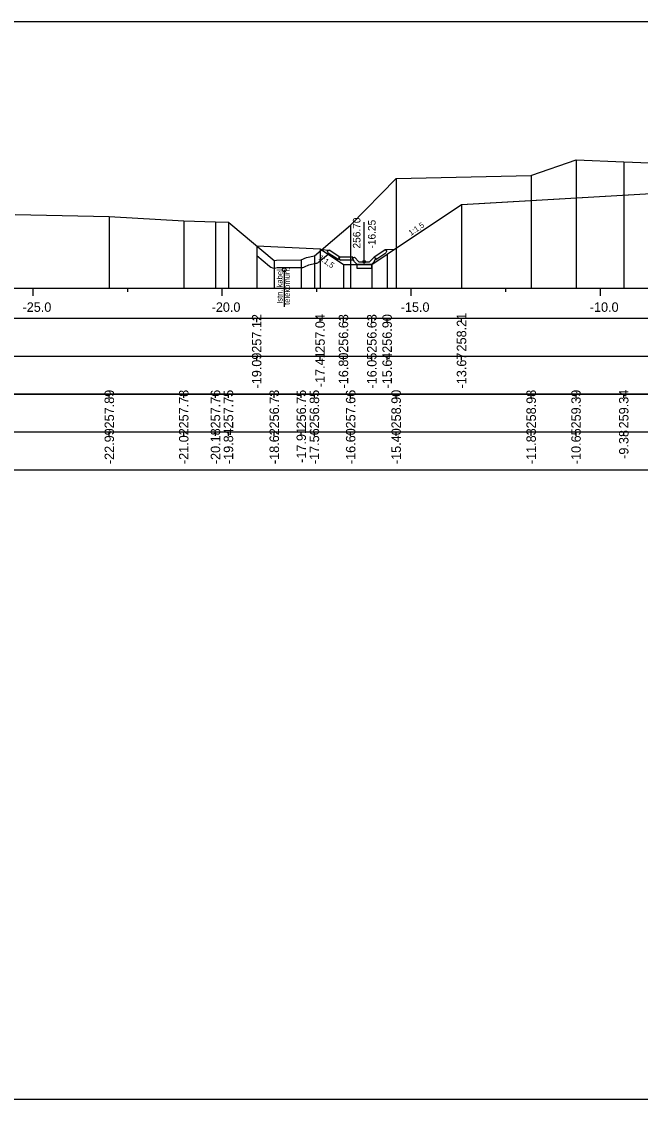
# Model space of a CAD drawing. Extents: x 6516023 to 6560129, y 5513077 to 5529206.
# Drawn here: x 6516537.16 to 6516553.52, y 5514518.16 to 5514546.66 of the extents above; entities that cross this region are included whole.
import ezdxf

# ---------------------------------------------------------------- set-up
doc = ezdxf.new("R2010")
doc.units = 0
for name, color, linetype in [('IR_default', 7, 'Continuous'), ('TOR_PRZEK_P-kable', 7, 'Continuous'), ('TOR_PRZEK_P-odwodnienie', 7, 'Continuous'), ('TOR_PRZEK_P-opisy', 7, 'Continuous'), ('TOR_PRZEK_P-schodkowanie+wymiana', 7, 'Continuous'), ('TOR_PRZEK_P-tabelka istniejace', 7, 'Continuous'), ('TOR_PRZEK_P-tabelka projektowane', 7, 'Continuous'), ('TOR_PRZEK_P-teren istniejacy', 7, 'Continuous'), ('TOR_PRZEK_P-uklad odniesienia', 7, 'Continuous'), ('TOR_PRZEK_P-warstwa ochronna II', 7, 'Continuous'), ('TOR_RAMKI-ramka+tabelka 1', 7, 'Continuous')]:
    doc.layers.add(name, color=color, linetype=linetype)

msp = doc.modelspace()

# ---------------------------------------------------------------- linework, layer by layer
at = {"layer": 'IR_default'}
msp.add_lwpolyline([(6516543.374, 5514540.728), (6516545.049, 5514540.648), (6516545.668, 5514540.236), (6516545.67, 5514540.236), (6516546.418, 5514540.236), (6516546.419, 5514540.237), (6516546.823, 5514540.506), (6516546.828, 5514540.51), (6516548.79, 5514541.818), (6516548.803, 5514541.818), (6516554.112, 5514542.13)], dxfattribs=at)
at = {"layer": 'TOR_PRZEK_P-kable'}
msp.add_line((6516544.101, 5514540.091), (6516544.101, 5514539.117), dxfattribs=at)
msp.add_circle((6516544.101, 5514540.091), 0.05, dxfattribs=at)
at = {"layer": 'TOR_PRZEK_P-odwodnienie'}
for p, q in [((6516546.218, 5514540.306), (6516546.218, 5514541.35)), ((6516545.526, 5514540.362), (6516545.265, 5514540.536)), ((6516545.571, 5514540.428), (6516545.29, 5514540.615)), ((6516546.482, 5514540.432), (6516546.763, 5514540.619)), ((6516546.527, 5514540.365), (6516546.788, 5514540.54)), ((6516545.537, 5514540.378), (6516545.526, 5514540.362)), ((6516545.571, 5514540.428), (6516545.562, 5514540.416)), ((6516545.916, 5514540.426), (6516545.579, 5514540.426)), ((6516545.916, 5514540.346), (6516545.602, 5514540.346)), ((6516545.91, 5514540.401), (6516545.958, 5514540.425)), ((6516545.916, 5514540.426), (6516545.916, 5514540.411)), ((6516545.916, 5514540.366), (6516545.916, 5514540.346)), ((6516546.078, 5514540.306), (6516545.958, 5514540.425)), ((6516546.078, 5514540.306), (6516546.358, 5514540.306)), ((6516546.358, 5514540.306), (6516546.478, 5514540.425)), ((6516546.478, 5514540.425), (6516546.525, 5514540.401)), ((6516546.482, 5514540.432), (6516546.491, 5514540.419)), ((6516546.515, 5514540.382), (6516546.527, 5514540.365)), ((6516546.028, 5514540.236), (6516546.408, 5514540.236))]:
    msp.add_line(p, q, dxfattribs=at)
for points in [[(6516545.085, 5514540.625), (6516545.29, 5514540.615)], [(6516545.24, 5514540.588), (6516545.29, 5514540.615)], [(6516545.24, 5514540.588), (6516545.265, 5514540.536)], [(6516547.009, 5514540.631), (6516546.763, 5514540.619)], [(6516546.813, 5514540.592), (6516546.763, 5514540.619)], [(6516546.813, 5514540.592), (6516546.788, 5514540.54)], [(6516545.562, 5514540.416), (6516545.527, 5514540.397)], [(6516545.527, 5514540.397), (6516545.537, 5514540.378)], [(6516545.552, 5514540.376), (6516545.579, 5514540.426)], [(6516545.552, 5514540.376), (6516545.602, 5514540.346)], [(6516545.916, 5514540.411), (6516545.897, 5514540.376)], [(6516545.897, 5514540.376), (6516545.916, 5514540.366)], [(6516545.958, 5514540.306), (6516545.91, 5514540.401)], [(6516546.028, 5514540.236), (6516545.958, 5514540.306)], [(6516546.408, 5514540.236), (6516546.478, 5514540.306)], [(6516546.478, 5514540.306), (6516546.525, 5514540.401)], [(6516546.491, 5514540.419), (6516546.526, 5514540.401)], [(6516546.526, 5514540.401), (6516546.515, 5514540.382)], [(6516545.668, 5514540.236), (6516545.667, 5514540.237), (6516545.668, 5514540.236), (6516545.667, 5514540.236), (6516545.668, 5514540.236), (6516545.668, 5514540.236), (6516545.668, 5514540.236), (6516545.668, 5514540.237)], [(6516546.418, 5514540.236), (6516546.018, 5514540.236), (6516546.018, 5514540.136), (6516546.418, 5514540.136), (6516546.418, 5514540.236)], [(6516546.418, 5514540.236), (6516546.417, 5514540.237), (6516546.418, 5514540.236), (6516546.417, 5514540.236), (6516546.418, 5514540.236), (6516546.418, 5514540.236), (6516546.418, 5514540.236), (6516546.418, 5514540.237)]]:
    msp.add_lwpolyline(points, dxfattribs=at)
msp.add_circle((6516546.218, 5514540.306), 0.035, dxfattribs=at)
at = {"layer": 'TOR_PRZEK_P-schodkowanie+wymiana'}
for p, q in [((6516543.374, 5514540.467), (6516543.711, 5514540.185)), ((6516545.029, 5514540.308), (6516545.264, 5514540.505))]:
    msp.add_line(p, q, dxfattribs=at)
for points in [[(6516544.637, 5514540.171), (6516544.755, 5514540.226), (6516544.941, 5514540.265)], [(6516543.883, 5514540.143), (6516543.917, 5514540.151), (6516544.553, 5514540.152)]]:
    msp.add_lwpolyline(points, dxfattribs=at)
for centre, start, end in [((6516544.9, 5514540.46), 281.804, 310.1625), ((6516543.839, 5514540.338), 230.0798, 282.7959), ((6516544.553, 5514540.352), 270.1288, 294.9421)]:
    msp.add_arc(centre, 0.2, start, end, dxfattribs=at)
at = {"layer": 'TOR_PRZEK_P-tabelka istniejace'}
for p, q in [((6516539.477, 5514536.706), (6516539.477, 5514536.806)), ((6516541.445, 5514536.706), (6516541.445, 5514536.806)), ((6516542.284, 5514536.706), (6516542.284, 5514536.806)), ((6516542.627, 5514536.706), (6516542.627, 5514536.806)), ((6516543.839, 5514536.706), (6516543.839, 5514536.806)), ((6516544.553, 5514536.706), (6516544.553, 5514536.806)), ((6516544.9, 5514536.706), (6516544.9, 5514536.806)), ((6516545.859, 5514536.706), (6516545.859, 5514536.806)), ((6516547.062, 5514536.706), (6516547.062, 5514536.806)), ((6516550.632, 5514536.706), (6516550.632, 5514536.806)), ((6516551.818, 5514536.706), (6516551.818, 5514536.806)), ((6516553.08, 5514536.706), (6516553.08, 5514536.806)), ((6516523.663, 5514535.806), (6516597.463, 5514535.806)), ((6516539.477, 5514535.706), (6516539.477, 5514535.806)), ((6516541.445, 5514535.706), (6516541.445, 5514535.806)), ((6516542.284, 5514535.706), (6516542.284, 5514535.806)), ((6516542.627, 5514535.706), (6516542.627, 5514535.806)), ((6516543.839, 5514535.706), (6516543.839, 5514535.806)), ((6516544.553, 5514535.706), (6516544.553, 5514535.806)), ((6516544.9, 5514535.706), (6516544.9, 5514535.806)), ((6516545.859, 5514535.706), (6516545.859, 5514535.806)), ((6516547.062, 5514535.706), (6516547.062, 5514535.806)), ((6516550.632, 5514535.706), (6516550.632, 5514535.806)), ((6516551.818, 5514535.706), (6516551.818, 5514535.806)), ((6516553.08, 5514535.706), (6516553.08, 5514535.806))]:
    msp.add_line(p, q, dxfattribs=at)
for points in [[(6516551.818, 5514543.001), (6516551.818, 5514539.806), (6516551.818, 5514539.676), (6516551.818, 5514539.606)], [(6516553.08, 5514542.95), (6516553.08, 5514539.806), (6516553.08, 5514539.676), (6516553.08, 5514539.606)], [(6516550.632, 5514542.589), (6516550.632, 5514539.806), (6516550.632, 5514539.676), (6516550.632, 5514539.606)], [(6516547.062, 5514542.505), (6516547.062, 5514539.806), (6516547.062, 5514539.676), (6516547.062, 5514539.606)], [(6516539.477, 5514541.5), (6516539.477, 5514539.806), (6516539.477, 5514539.676), (6516539.477, 5514539.606)], [(6516541.445, 5514541.39), (6516541.445, 5514539.806), (6516541.445, 5514539.676), (6516541.445, 5514539.606)], [(6516542.284, 5514541.365), (6516542.284, 5514539.806), (6516542.284, 5514539.676), (6516542.284, 5514539.606)], [(6516542.627, 5514541.353), (6516542.627, 5514539.806), (6516542.627, 5514539.676), (6516542.627, 5514539.606)], [(6516545.859, 5514541.269), (6516545.859, 5514539.806), (6516545.859, 5514539.676), (6516545.859, 5514539.606)], [(6516543.839, 5514540.338), (6516543.839, 5514539.806), (6516543.839, 5514539.676), (6516543.839, 5514539.606)], [(6516544.553, 5514540.352), (6516544.553, 5514539.806), (6516544.553, 5514539.676), (6516544.553, 5514539.606)], [(6516544.9, 5514540.46), (6516544.9, 5514539.806), (6516544.9, 5514539.676), (6516544.9, 5514539.606)]]:
    msp.add_lwpolyline(points, dxfattribs=at)
msp.add_lwpolyline([(6516523.663, 5514536.806), (6516523.663, 5514534.806), (6516597.463, 5514534.806), (6516597.463, 5514536.806)], close=True, dxfattribs=at)
at = {"layer": 'TOR_PRZEK_P-tabelka projektowane'}
for p, q in [((6516543.374, 5514538.706), (6516543.374, 5514538.806)), ((6516545.049, 5514538.706), (6516545.049, 5514538.806)), ((6516545.668, 5514538.706), (6516545.668, 5514538.806)), ((6516546.418, 5514538.706), (6516546.418, 5514538.806)), ((6516546.823, 5514538.706), (6516546.823, 5514538.806)), ((6516548.79, 5514538.706), (6516548.79, 5514538.806)), ((6516523.663, 5514537.806), (6516597.463, 5514537.806)), ((6516543.374, 5514537.706), (6516543.374, 5514537.806)), ((6516545.049, 5514537.706), (6516545.049, 5514537.806)), ((6516545.668, 5514537.706), (6516545.668, 5514537.806)), ((6516546.418, 5514537.706), (6516546.418, 5514537.806)), ((6516546.823, 5514537.706), (6516546.823, 5514537.806)), ((6516548.79, 5514537.706), (6516548.79, 5514537.806))]:
    msp.add_line(p, q, dxfattribs=at)
for points in [[(6516548.79, 5514541.818), (6516548.79, 5514539.806), (6516548.79, 5514539.676), (6516548.79, 5514539.606)], [(6516543.374, 5514540.728), (6516543.374, 5514539.806), (6516543.374, 5514539.676), (6516543.374, 5514539.606)], [(6516545.049, 5514540.648), (6516545.049, 5514539.806), (6516545.049, 5514539.676), (6516545.049, 5514539.606)], [(6516546.823, 5514540.506), (6516546.823, 5514539.806), (6516546.823, 5514539.676), (6516546.823, 5514539.606)], [(6516545.668, 5514540.236), (6516545.668, 5514539.806), (6516545.668, 5514539.676), (6516545.668, 5514539.606)], [(6516546.418, 5514540.236), (6516546.418, 5514539.806), (6516546.418, 5514539.676), (6516546.418, 5514539.606)]]:
    msp.add_lwpolyline(points, dxfattribs=at)
msp.add_lwpolyline([(6516523.663, 5514538.806), (6516523.663, 5514536.806), (6516597.463, 5514536.806), (6516597.463, 5514538.806)], close=True, dxfattribs=at)
at = {"layer": 'TOR_PRZEK_P-teren istniejacy'}
msp.add_lwpolyline([(6516536.987, 5514541.555), (6516539.477, 5514541.5), (6516541.445, 5514541.39), (6516542.284, 5514541.365), (6516542.627, 5514541.353), (6516542.692, 5514541.298), (6516543.839, 5514540.338), (6516543.894, 5514540.351), (6516544.553, 5514540.352), (6516544.691, 5514540.417), (6516544.9, 5514540.46), (6516545.859, 5514541.269), (6516547.062, 5514542.505), (6516550.632, 5514542.589), (6516550.65, 5514542.591), (6516551.818, 5514543.001), (6516551.822, 5514543.003), (6516553.08, 5514542.95), (6516555.351, 5514542.855)], dxfattribs=at)
at = {"layer": 'TOR_PRZEK_P-uklad odniesienia'}
for p, q in [((6516527.463, 5514539.606), (6516597.463, 5514539.606)), ((6516537.463, 5514539.406), (6516537.463, 5514539.606)), ((6516539.963, 5514539.506), (6516539.963, 5514539.606)), ((6516542.463, 5514539.406), (6516542.463, 5514539.606)), ((6516544.963, 5514539.506), (6516544.963, 5514539.606)), ((6516547.463, 5514539.406), (6516547.463, 5514539.606)), ((6516549.963, 5514539.506), (6516549.963, 5514539.606)), ((6516552.463, 5514539.406), (6516552.463, 5514539.606))]:
    msp.add_line(p, q, dxfattribs=at)
at = {"layer": 'TOR_PRZEK_P-warstwa ochronna II'}
msp.add_lwpolyline([(6516543.374, 5514540.728), (6516545.049, 5514540.648), (6516545.668, 5514540.236), (6516546.418, 5514540.236), (6516546.823, 5514540.506), (6516548.79, 5514541.818), (6516554.113, 5514542.131), (6516554.591, 5514542.45), (6516555.19, 5514542.474), (6516563.213, 5514542.795), (6516564.488, 5514542.846), (6516565.763, 5514542.795), (6516573.657, 5514542.479), (6516574.263, 5514542.455), (6516574.746, 5514542.135), (6516576.563, 5514541.963), (6516578.082, 5514540.95), (6516578.562, 5514540.63), (6516578.962, 5514540.63), (6516579.849, 5514541.221)], dxfattribs=at)
at = {"layer": 'TOR_RAMKI-ramka+tabelka 1'}
msp.add_lwpolyline([(6516362.013, 5514546.656), (6516609.513, 5514546.656), (6516609.513, 5514518.156), (6516362.013, 5514518.156)], close=True, dxfattribs=at)

# ---------------------------------------------------------------- texts
at = {"layer": 'TOR_PRZEK_P-kable'}
for s, height, p in [('Istn. kabel', 0.14999, (6516544.057, 5514539.193)), ('telekomun.', 0.15, (6516544.251, 5514539.165))]:
    msp.add_text(s, height=height, rotation=90.0511, dxfattribs=at).set_placement(p)
at = {"layer": 'TOR_PRZEK_P-odwodnienie'}
for s, p in [('256.70', (6516546.118, 5514540.656)), ('-16.25', (6516546.518, 5514540.656))]:
    msp.add_text(s, height=0.2, rotation=90, dxfattribs=at).set_placement(p)
at = {"layer": 'TOR_PRZEK_P-opisy'}
for rotation, p in [(34.0701, (6516547.453, 5514540.988)), (325.9299, (6516544.994, 5514540.375))]:
    msp.add_text('1:1,5', height=0.15, rotation=rotation, dxfattribs=at).set_placement(p)
at = {"layer": 'TOR_PRZEK_P-tabelka istniejace'}
for s, p in [('257.89', (6516539.602, 5514535.898)), ('257.78', (6516541.57, 5514535.898)), ('257.76', (6516542.409, 5514535.898)), ('257.75', (6516542.752, 5514535.897)), ('256.73', (6516543.964, 5514535.898)), ('256.75', (6516544.678, 5514535.897)), ('256.85', (6516545.025, 5514535.897)), ('257.66', (6516545.984, 5514535.898)), ('258.90', (6516547.187, 5514535.898)), ('258.98', (6516550.757, 5514535.898)), ('259.39', (6516551.943, 5514535.898)), ('259.34', (6516553.205, 5514535.899)), ('-22.99', (6516539.602, 5514534.955)), ('-21.02', (6516541.57, 5514534.956)), ('-20.18', (6516542.409, 5514534.954)), ('-19.84', (6516542.752, 5514534.955)), ('-18.62', (6516543.964, 5514534.956)), ('-17.91', (6516544.678, 5514534.989)), ('-17.56', (6516545.025, 5514534.954)), ('-16.60', (6516545.984, 5514534.955)), ('-15.40', (6516547.187, 5514534.955)), ('-11.83', (6516550.757, 5514534.954)), ('-10.65', (6516551.943, 5514534.953)), ('-9.38', (6516553.205, 5514535.094))]:
    msp.add_text(s, height=0.25, rotation=90, dxfattribs=at).set_placement(p)
at = {"layer": 'TOR_PRZEK_P-tabelka projektowane'}
for s, p in [('257.12', (6516543.499, 5514537.9)), ('257.04', (6516545.174, 5514537.899)), ('256.63', (6516545.793, 5514537.898)), ('256.63', (6516546.543, 5514537.898)), ('256.90', (6516546.948, 5514537.898)), ('258.21', (6516548.915, 5514537.933)), ('-19.09', (6516543.499, 5514536.955)), ('-17.41', (6516545.174, 5514536.989)), ('-16.80', (6516545.793, 5514536.955)), ('-16.05', (6516546.543, 5514536.953)), ('-15.64', (6516546.948, 5514536.955)), ('-13.67', (6516548.915, 5514536.955))]:
    msp.add_text(s, height=0.25, rotation=90, dxfattribs=at).set_placement(p)
at = {"layer": 'TOR_PRZEK_P-uklad odniesienia'}
for s, p in [('-25.0', (6516537.182, 5514538.981)), ('-20.0', (6516542.182, 5514538.981)), ('-15.0', (6516547.182, 5514538.981)), ('-10.0', (6516552.182, 5514538.981))]:
    msp.add_text(s, height=0.25, dxfattribs=at).set_placement(p)

doc.saveas('drawing.dxf')
